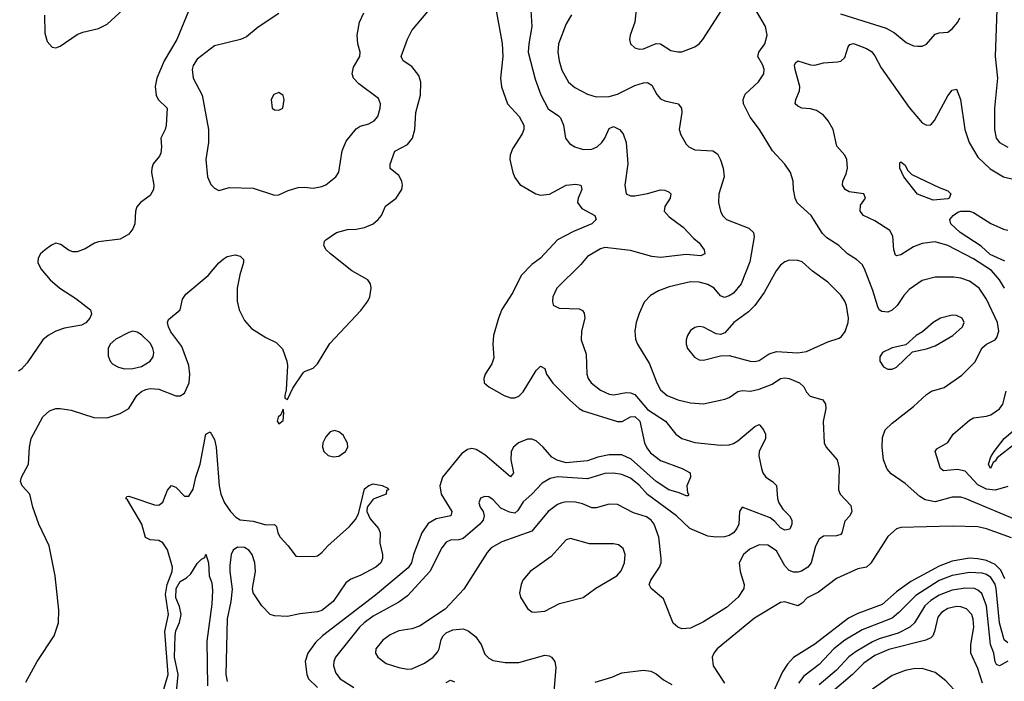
# Model space of a CAD drawing. Header units: inches. Extents: x 1682530 to 1839546, y 640742 to 791647.
# Tile 346 of 656: x 1721922 to 1726513, y 736498 to 739582. Entities that reach past the tile are written whole.
import ezdxf

# ---------------------------------------------------------------- set-up
doc = ezdxf.new("R2010")
doc.units = ezdxf.units.IN
doc.header["$MEASUREMENT"] = 0
doc.layers.add('B7723', color=7, linetype='Continuous')

msp = doc.modelspace()

# ---------------------------------------------------------------- linework, layer by layer
at = {"layer": 'B7723', "color": 5}
for points, elevation in [([(1722730, 739676.2), (1722654.7, 739490), (1722596.2, 739390), (1722561.8, 739310), (1722553.5, 739270), (1722558.4, 739230), (1722567.2, 739210), (1722609.4, 739169.4), (1722604.8, 739090), (1722600.2, 739070), (1722580.2, 739030), (1722583.2, 738990), (1722579.5, 738960.5), (1722573.5, 738946.5), (1722543.9, 738910), (1722537.8, 738890), (1722536.3, 738870), (1722547.6, 738810), (1722546.4, 738790), (1722530, 738762.7), (1722484.9, 738730), (1722468.7, 738710), (1722461.7, 738690), (1722458, 738630), (1722450, 738607.8), (1722430, 738582.6), (1722390, 738558.5), (1722290, 738546.6), (1722270, 738539.7), (1722226.6, 738513.4), (1722190, 738499.7), (1722170, 738500.5), (1722150, 738507.8), (1722113.4, 738533.4), (1722090, 738539.7), (1722070, 738531.3), (1722040.4, 738510), (1722019.3, 738490), (1722008, 738470), (1722006, 738450), (1722019.9, 738419.9), (1722063.8, 738370), (1722108.4, 738330), (1722183, 738283), (1722251.6, 738230), (1722256.2, 738210), (1722248.3, 738190), (1722230.5, 738169.5), (1722210, 738158.3), (1722130, 738144.6), (1722090.4, 738130), (1722054.4, 738110), (1722030, 738089.6), (1721956.9, 737983.1), (1721930, 737952.4), (1721915.9, 737944.1)], 620), ([(1721950, 736494), (1722004, 736590), (1722082.3, 736710), (1722103.5, 736770), (1722104, 736830), (1722087.2, 736990), (1722059.7, 737130), (1722010.8, 737230.8), (1721983.1, 737310), (1721969.8, 737370), (1721932.9, 737410), (1721926.3, 737430), (1721930.7, 737450), (1721962.8, 737510), (1721967.9, 737590), (1721975.5, 737630), (1722029.2, 737730.8), (1722060.4, 737759.6), (1722090, 737769.2), (1722110, 737770.2), (1722162, 737762), (1722267.4, 737727.4), (1722330, 737726.4), (1722390, 737746.2), (1722430, 737769.2), (1722468.3, 737830), (1722490, 737848.3), (1722510, 737858), (1722530, 737862.7), (1722570, 737860.4), (1722650, 737829.3), (1722670, 737828.4), (1722690, 737840.7), (1722711.7, 737890), (1722715.1, 737930), (1722710, 737969.6), (1722678.3, 738058.3), (1722627, 738127), (1722614.9, 738150), (1722610.5, 738170), (1722615.6, 738184.4), (1722670.5, 738229.5), (1722681, 738279), (1722697.2, 738302.8), (1722800.7, 738390), (1722850, 738449.2), (1722870, 738466.2), (1722890, 738478.4), (1722925.9, 738485.9), (1722950, 738480.2), (1722964.8, 738464.8), (1722965.5, 738450), (1722947.7, 738392.3), (1722935.3, 738330), (1722935.2, 738270), (1722945.5, 738230), (1722970, 738179.1), (1723002.6, 738142.6), (1723070, 738100.3), (1723118, 738078), (1723147.1, 738047.1), (1723168.2, 737990), (1723170.6, 737970), (1723164, 737856), (1723158, 737830), (1723158, 737818), (1723170, 737812), (1723195.6, 737864.4), (1723243.6, 737936.4), (1723250, 737942.8), (1723290, 737958), (1723310, 737978), (1723367.4, 738072.6), (1723513.2, 738226.8), (1723545.7, 738270), (1723555.1, 738290), (1723560.7, 738330), (1723557, 738350), (1723544.8, 738370), (1723470, 738411.9), (1723371.5, 738490), (1723351.6, 738510), (1723340.7, 738530), (1723341.6, 738538.4), (1723343.7, 738550), (1723350, 738556.3), (1723399, 738590), (1723450, 738604.6), (1723490, 738606.2), (1723530, 738614), (1723569.3, 738630.7), (1723593.3, 738650), (1723608.4, 738670), (1723627.9, 738712.1), (1723676.9, 738750), (1723704.4, 738790), (1723707.3, 738810), (1723703.9, 738830), (1723690, 738855.4), (1723649, 738889), (1723648.6, 738908.6), (1723671.3, 738968.7), (1723730, 739000.7), (1723752.7, 739030), (1723764.2, 739070), (1723768.3, 739150), (1723790.8, 739230), (1723792.5, 739290), (1723782.2, 739322.2), (1723750, 739363.2), (1723709.7, 739390), (1723700.8, 739410), (1723729.6, 739490.4), (1723750, 739531.5), (1723849.6, 739650)], 620), ([(1722036.7, 739603.3), (1722038.4, 739518.4), (1722050, 739481), (1722073.4, 739453.4), (1722090, 739450.6), (1722110, 739458.4), (1722190, 739512.2), (1722216.6, 739523.4), (1722290, 739540.4), (1722330, 739561.6), (1722404.7, 739630)], 620), ([(1723130, 739611.2), (1723033.4, 739546.6), (1722978.6, 739501.4), (1722951, 739490), (1722830, 739460.4), (1722750, 739397.6), (1722731.3, 739368.7), (1722726, 739350), (1722730.2, 739310), (1722773, 739230), (1722802.8, 739070), (1722802, 739010), (1722790.4, 738930), (1722797.1, 738850), (1722813.2, 738813.2), (1722830, 738796), (1722850, 738786), (1722900.1, 738799.9), (1723010, 738797.3), (1723110, 738763.6), (1723130, 738764.9), (1723174.1, 738785.9), (1723220.1, 738799.9), (1723250, 738801.7), (1723290, 738797), (1723330, 738804.2), (1723350, 738812.4), (1723396.2, 738850), (1723410, 738871.3), (1723424.7, 738970), (1723444.7, 739015.3), (1723490, 739073.7), (1723510, 739086), (1723550, 739097), (1723574, 739110), (1723591.2, 739130), (1723603, 739170), (1723603.6, 739190), (1723595.1, 739215.1), (1723502.7, 739282.7), (1723477.6, 739310), (1723472.4, 739330), (1723478.8, 739361.2), (1723508, 739410), (1723508.9, 739430), (1723497.8, 739470), (1723495.5, 739510), (1723506.1, 739570), (1723526.7, 739613.3)], 640), ([(1724138.4, 739650), (1724171.2, 739471.2), (1724175, 739410), (1724163.9, 739310), (1724169.2, 739269.2), (1724196, 739190), (1724251, 739130), (1724272, 739090), (1724272.2, 739070), (1724265.4, 739050), (1724220.2, 738979.8), (1724209.3, 738950), (1724207.7, 738930), (1724221.6, 738870), (1724230, 738846), (1724253.7, 738813.7), (1724328.2, 738770), (1724350, 738764.2), (1724391.9, 738768.1), (1724470, 738810.9), (1724515, 738815), (1724539.1, 738810), (1724542.6, 738790), (1724525.2, 738750), (1724523.2, 738730), (1724542.4, 738702.4), (1724603.1, 738670), (1724610.5, 738650), (1724590.3, 738630), (1724504.9, 738595.1), (1724430, 738556.5), (1724351, 738470), (1724310, 738440.6), (1724260.6, 738390), (1724220.6, 738310), (1724170, 738231), (1724155, 738190), (1724130.8, 738110), (1724128.7, 738070), (1724133.4, 738006.6), (1724122.8, 737977.2), (1724092.3, 737930), (1724085.6, 737910), (1724088, 737890), (1724108.7, 737870), (1724181.1, 737830), (1724210, 737819.4), (1724230, 737819), (1724250, 737826.8), (1724270, 737847.2), (1724330, 737947.4), (1724350, 737966.7), (1724370, 737955.5), (1724377.8, 737930), (1724407.8, 737887.8), (1724485, 737810), (1724530, 737770.1), (1724550, 737759), (1724710, 737708.5), (1724731.3, 737708.7), (1724770, 737730.1), (1724790, 737732.5), (1724812.8, 737710), (1724834.6, 737610), (1724845.9, 737585.9), (1724863.4, 737563.4), (1724910, 737528), (1725010.4, 737490), (1725048.2, 737470), (1725050.4, 737450), (1725033.2, 737410), (1725036.5, 737376.5), (1725042, 737370), (1725037.3, 737362.7), (1725030, 737362.4), (1724997.4, 737377.4), (1724948.8, 737390), (1724890, 737429.9), (1724773.8, 737533.8), (1724730, 737553), (1724670, 737553.5), (1724617.6, 737542.4), (1724570, 737525.8), (1724470, 737515.9), (1724428.6, 737528.6), (1724403.5, 737543.5), (1724363.5, 737590), (1724330, 737619.1), (1724310, 737627.1), (1724290, 737627.5), (1724247.9, 737610), (1724224.9, 737590), (1724213.3, 737570), (1724211.8, 737530), (1724224.7, 737470), (1724210, 737451.1), (1724090, 737553.3), (1724050, 737579.1), (1724030, 737583.4), (1724010, 737578.5), (1723982.3, 737557.7), (1723893.8, 737450), (1723880.5, 737410), (1723887.5, 737370), (1723937.2, 737290), (1723932.2, 737270), (1723864.3, 737255.7), (1723826.5, 737233.5), (1723797, 737190), (1723758.1, 737090), (1723748, 737050), (1723733.1, 737026.9), (1723580.4, 736899.6), (1723333.9, 736710), (1723301.5, 736678.5), (1723264.8, 736630), (1723253.6, 736590), (1723260.4, 736530), (1723268.4, 736510), (1723310.8, 736470)], 620), ([(1724303.5, 739650), (1724310.1, 739550), (1724295.7, 739470), (1724293.5, 739430), (1724324.9, 739304.9), (1724351.1, 739231.1), (1724386.3, 739166.3), (1724434.4, 739134.4), (1724443.8, 739123.8), (1724457.6, 739090), (1724466.9, 739030), (1724485.5, 739005.5), (1724510, 738989.2), (1724550, 738976.8), (1724590, 738978.8), (1724614.3, 738990), (1724636.8, 739010), (1724651, 739030), (1724670, 739074.6), (1724690, 739083.6), (1724718.7, 739070), (1724736.5, 739050), (1724749.3, 739009.3), (1724757.5, 738910), (1724744.2, 738810), (1724750.3, 738770.3), (1724770, 738760.2), (1724790, 738760.7), (1724850, 738771.8), (1724910, 738789.2), (1724930, 738788), (1724950, 738778), (1724958.7, 738770), (1724955.6, 738750), (1724929.5, 738710.5), (1724926.4, 738690), (1724950, 738663.5), (1725014.8, 738614.8), (1725063.3, 738563.3), (1725090, 738541.8), (1725112.7, 738510), (1725116.1, 738490), (1725098.1, 738481.9), (1725030, 738487.2), (1724910, 738473.8), (1724870, 738477.7), (1724770, 738505.7), (1724650, 738519.8), (1724630, 738513.7), (1724570, 738478.7), (1724538.9, 738441.1), (1724426.3, 738330), (1724407.6, 738290), (1724405.7, 738270), (1724410, 738251.3), (1724437, 738237), (1724530, 738234.3), (1724546.4, 738226.4), (1724554.2, 738214.2), (1724556.9, 738190), (1724541.3, 738130), (1724540.2, 738090), (1724563.7, 738023.7), (1724566, 737930), (1724572.4, 737910), (1724586.7, 737890), (1724630, 737855), (1724670, 737835.8), (1724692.8, 737832.8), (1724750, 737844.5), (1724770, 737843.3), (1724790, 737834.8), (1724850, 737764.9), (1724933.5, 737710), (1724981.3, 737650), (1725008.7, 737630), (1725070, 737611.8), (1725190, 737598.5), (1725230, 737601), (1725250, 737606.7), (1725270, 737619.2), (1725350, 737686), (1725370, 737694.9), (1725372.6, 737692.6), (1725390, 737670.5), (1725399, 737650), (1725399.6, 737630), (1725369.4, 737570), (1725368.6, 737548.6), (1725380.2, 737490), (1725386.5, 737470), (1725401.7, 737450), (1725432.2, 737430), (1725450.2, 737410.2), (1725455, 737350), (1725461, 737330), (1725480.4, 737300.4), (1725511.3, 737270), (1725522, 737250), (1725522.3, 737230), (1725513.3, 737206.7), (1725490, 737202.2), (1725470, 737213.2), (1725443.2, 737243.2), (1725420.6, 737260.6), (1725290, 737309.4), (1725277.6, 737290), (1725275.4, 737230), (1725266.5, 737210), (1725249.5, 737190), (1725230, 737177.5), (1725208.9, 737171.1), (1725169.3, 737169.3), (1725130, 737175.3), (1725046.9, 737210), (1724983.9, 737270), (1724849.4, 737369.4), (1724810, 737412), (1724770, 737445.4), (1724730, 737461.6), (1724690, 737468.2), (1724650, 737467), (1724570, 737442), (1724430, 737451.7), (1724396, 737444), (1724358.6, 737421.4), (1724310.1, 737369.9), (1724270, 737335.4), (1724245.1, 737294.9), (1724230, 737282.4), (1724205.8, 737285.8), (1724165.6, 737305.6), (1724130, 737343.6), (1724110, 737358.3), (1724090, 737358.9), (1724070, 737351.2), (1724062.7, 737330), (1724069.2, 737310), (1724082.7, 737290), (1724087.2, 737270), (1724082.2, 737250), (1724067.1, 737230), (1723990, 737164.2), (1723970, 737157), (1723930, 737155.7), (1723910, 737146.9), (1723890, 737119.7), (1723835, 737010), (1723730, 736896.5), (1723690, 736866.9), (1723570, 736801.5), (1723527.3, 736770), (1723506, 736750), (1723394.5, 736610), (1723386.4, 736590), (1723384.6, 736570), (1723395.7, 736535.7), (1723416.9, 736510), (1723480.2, 736470)], 640), ([(1724495.1, 739604.9), (1724470, 739563), (1724434.6, 739470), (1724430.9, 739430), (1724436.6, 739390), (1724450, 739346.7), (1724481.3, 739290), (1724510, 739266.5), (1724570, 739234.4), (1724610, 739222.8), (1724670, 739223.8), (1724710, 739234.6), (1724790, 739275.3), (1724830, 739288.3), (1724850, 739289.1), (1724870, 739276.5), (1724892.5, 739232.5), (1724910, 739213.6), (1724930, 739203.5), (1724992.4, 739190), (1725007.2, 739170), (1725009.1, 739150), (1724996.9, 739070), (1725004.7, 739044.7), (1725030, 739002), (1725042, 738990), (1725070, 738975.3), (1725154, 738970), (1725175.9, 738955.9), (1725189.3, 738929.3), (1725202.7, 738890), (1725206.3, 738850), (1725181.5, 738770), (1725179.6, 738730), (1725188.9, 738690), (1725198.3, 738670), (1725218.3, 738650), (1725321.6, 738610), (1725343.7, 738590), (1725346, 738570), (1725326.3, 738453.7), (1725286.5, 738350), (1725250, 738307), (1725230, 738294.3), (1725207.8, 738287.8), (1725190, 738294.8), (1725160.3, 738330), (1725130, 738347.6), (1725090, 738358), (1725050, 738360.7), (1724950, 738336.2), (1724901.3, 738318.7), (1724862.9, 738297.1), (1724834.3, 738265.7), (1724810, 738212.7), (1724796.9, 738170), (1724790.3, 738130), (1724793, 738093), (1724802, 738070), (1724858.3, 737978.3), (1724892, 737890), (1724910, 737857.4), (1724940.3, 737830), (1724990.7, 737810.7), (1725050, 737795.9), (1725110, 737791.8), (1725210, 737813.2), (1725230, 737820.7), (1725270.6, 737849.4), (1725290, 737853), (1725330, 737850.1), (1725370, 737859.1), (1725430, 737883.5), (1725470, 737910.2), (1725490, 737912.9), (1725510, 737909.4), (1725558, 737890), (1725577.7, 737870), (1725590, 737845.5), (1725607, 737827), (1725666.8, 737810), (1725679.5, 737790), (1725680.3, 737770), (1725668.5, 737708.5), (1725672.4, 737610), (1725682.4, 737590), (1725734.4, 737530), (1725743.1, 737490), (1725739.3, 737390), (1725748, 737370), (1725797.3, 737317.3), (1725802, 737290), (1725792.2, 737270), (1725770, 737244.5), (1725755.6, 737190), (1725750, 737183), (1725730, 737175.8), (1725670, 737174.8), (1725650, 737161), (1725631.9, 737128.1), (1725612.3, 737050), (1725596.9, 737030), (1725567.7, 737012.3), (1725550, 737006.5), (1725530, 737006.7), (1725510, 737015.2), (1725490, 737036.5), (1725450, 737106), (1725410, 737132.9), (1725370, 737133.8), (1725326.3, 737113.7), (1725297.6, 737090), (1725277.1, 737050), (1725280.6, 737010), (1725299.7, 736950), (1725298.5, 736930), (1725271.8, 736890), (1725217.6, 736842.4), (1725110, 736775), (1725050, 736746.2), (1725010, 736742.7), (1724990, 736751.2), (1724969, 736769), (1724923.3, 736883.3), (1724866, 736930), (1724857.3, 736950), (1724865, 736970), (1724904.6, 737030), (1724912.5, 737050), (1724913.5, 737070), (1724901.4, 737170), (1724880.6, 737230), (1724867, 737250), (1724844.7, 737264.7), (1724784.1, 737284.1), (1724710, 737321.6), (1724670, 737324.4), (1724610, 737307.3), (1724590, 737307.3), (1724545.7, 737325.7), (1724513.5, 737333.5), (1724470, 737334.9), (1724450, 737330.5), (1724430, 737321.9), (1724385.5, 737290), (1724310, 737197.7), (1724170, 737148.4), (1724120.4, 737119.6), (1724101.9, 737098.1), (1723992.4, 736927.6), (1723906.3, 736833.7), (1723785.5, 736754.5), (1723750, 736742.5), (1723690, 736733), (1723650, 736714.4), (1723614.9, 736690), (1723582.4, 736650), (1723580.4, 736630), (1723592.2, 736610), (1723630, 736581.7), (1723690, 736562.6), (1723730, 736555.3), (1723750, 736556.5), (1723810, 736583.5), (1723850, 736611.4), (1723870, 736634.4), (1723878.2, 736650), (1723887.4, 736692.6), (1723896.3, 736710), (1723910, 736723.7), (1723941.1, 736738.9), (1723990, 736742.6), (1724013.7, 736733.7), (1724047.8, 736707.8), (1724074.3, 736670), (1724090, 736625.3), (1724110, 736605.5), (1724130, 736595.5), (1724186.2, 736586.2), (1724250, 736586), (1724370, 736619.6), (1724390, 736617), (1724402, 736610), (1724416.5, 736590), (1724421.6, 736561.6), (1724413.1, 736450)], 660), ([(1724796.9, 739630), (1724790.2, 739569.8), (1724768.2, 739510), (1724766, 739490), (1724770.6, 739470), (1724790, 739450.6), (1724810, 739444.2), (1724830, 739446), (1724890, 739470.3), (1724910, 739468.7), (1724958.8, 739438.8), (1724990, 739431.4), (1725010, 739432.6), (1725070, 739454.9), (1725090.5, 739469.5), (1725107.3, 739490), (1725195, 739625)], 680), ([(1726590, 737241.9), (1726330, 737350.6), (1726310, 737356.2), (1726270, 737356.8), (1726190, 737334.1), (1726143.5, 737343.5), (1726119.3, 737359.3), (1726050, 737419.8), (1725985.5, 737465.5), (1725966.2, 737486.2), (1725949.7, 737530), (1725942.8, 737590), (1725944.7, 737635.3), (1725958, 737670), (1725990, 737702), (1726090, 737778.9), (1726150, 737835.6), (1726173.2, 737850), (1726232.8, 737867.2), (1726315.2, 737924.8), (1726374.9, 737985.1), (1726410, 738052.1), (1726430, 738070.1), (1726469.7, 738090), (1726478.9, 738101.1), (1726486.9, 738130), (1726481.5, 738170), (1726430, 738279.8), (1726395.7, 738330), (1726350, 738362.9), (1726310, 738377.7), (1726277.6, 738382.4), (1726190, 738382.4), (1726130, 738365.6), (1726070, 738324.8), (1726044.1, 738295.9), (1726012.8, 738250), (1725990, 738227.3), (1725970, 738218), (1725942, 738222), (1725929.9, 738229.9), (1725923.1, 738243.1), (1725899.6, 738319.6), (1725861.4, 738421.4), (1725850, 738440.5), (1725824.5, 738464.5), (1725781.7, 738490), (1725742, 738530), (1725685.9, 738565.9), (1725664.8, 738584.8), (1725612.3, 738670), (1725547.9, 738727.9), (1725537.6, 738750), (1725529.7, 738790), (1725528.3, 738830), (1725515.4, 738870), (1725488.9, 738908.9), (1725432.6, 738970), (1725372.1, 739070), (1725327.3, 739127.3), (1725297.1, 739190), (1725294.8, 739210), (1725304.6, 739235.4), (1725367.4, 739292.6), (1725391.9, 739330), (1725393.6, 739350), (1725386.8, 739370), (1725363.8, 739410), (1725367.8, 739430), (1725396.7, 739470), (1725407.5, 739510), (1725399.3, 739550), (1725353.6, 739630)], 660), ([(1725748.6, 739608.6), (1725961.9, 739541.9), (1726000.5, 739520.5), (1726055.6, 739475.6), (1726090, 739460.8), (1726110, 739457.7), (1726130, 739458.9), (1726150, 739468.5), (1726190, 739514.4), (1726210, 739520.7), (1726250, 739524), (1726270, 739539.5), (1726295.6, 739570), (1726306, 739590)], 660), ([(1726478.5, 739630), (1726470.2, 739410.2), (1726481.5, 739310), (1726467.2, 739170), (1726467, 739070), (1726475.3, 739030), (1726491.2, 739010), (1726530, 738987.5)], 660), ([(1726514.2, 738330), (1726490.4, 738370), (1726452.8, 738412.8), (1726370, 738467.6), (1726250, 738528.8), (1726190, 738545.9), (1726130, 738538.7), (1726090, 738522.8), (1726030, 738485.3), (1726010, 738480.5), (1726004.9, 738484.9), (1725997.7, 738510), (1725993, 738573), (1725979.4, 738599.4), (1725910, 738644.4), (1725857, 738670), (1725840.5, 738690), (1725843.1, 738716.9), (1725865.2, 738750), (1725858, 738770), (1725790, 738779.1), (1725770.8, 738790.8), (1725758.5, 738810), (1725760.4, 738830), (1725775.9, 738864.1), (1725782.2, 738890), (1725778.6, 738930), (1725769.8, 738950), (1725732, 738992), (1725715.4, 739070), (1725692.4, 739110), (1725670, 739136.8), (1725638, 739158), (1725610, 739166.3), (1725569, 739170), (1725550, 739178.4), (1725538.4, 739190), (1725540.5, 739210), (1725557.7, 739250), (1725559.2, 739270), (1725537.6, 739350), (1725535.1, 739370), (1725538.9, 739381.1), (1725550, 739390.4), (1725610, 739372.2), (1725630, 739370.4), (1725670, 739380.5), (1725734.9, 739385.1), (1725751.1, 739388.9), (1725770, 739404.9), (1725784.9, 739455.1), (1725793.3, 739466.7), (1725810, 739470.2), (1725870, 739447.5), (1725893.3, 739433.3), (1725910, 739413.1), (1725938.2, 739358.2), (1726070, 739172.9), (1726130, 739101.1), (1726150, 739090.3), (1726170, 739092), (1726188.2, 739111.8), (1726250, 739226.7), (1726270, 739253), (1726290, 739257.3), (1726309.3, 739209.3), (1726329.3, 739070.7), (1726349.5, 739010), (1726390, 738941.2), (1726446.4, 738886.4), (1726509.1, 738849.1), (1726593, 738830)], 640), ([(1726516.2, 738456.2), (1726447.6, 738487.6), (1726405.7, 738525.7), (1726306.9, 738590), (1726263.5, 738630), (1726258.4, 738650), (1726275.3, 738670), (1726295.8, 738684.2), (1726310, 738690.1), (1726350.5, 738690), (1726370, 738682.9), (1726450, 738631.4), (1726510, 738606), (1726530, 738600.2)], 620), ([(1726530, 737406.4), (1726470.5, 737389.5), (1726430, 737393.7), (1726390, 737414.4), (1726330, 737477.9), (1726294.6, 737485.4), (1726230, 737478.8), (1726215.1, 737490), (1726191.3, 737568.7), (1726198.2, 737581.8), (1726249.1, 737610.9), (1726274.2, 737650), (1726350, 737715.4), (1726370, 737726.2), (1726430, 737733.7), (1726450, 737740.6), (1726490, 737768.3), (1726506, 737790), (1726522, 737850)], 640), ([(1722590, 736445.4), (1722614, 736530), (1722598.7, 736730), (1722615.1, 736810), (1722602.2, 736902.2), (1722610, 736950), (1722633.1, 737010), (1722634.7, 737030), (1722611.5, 737111.5), (1722590, 737143.7), (1722570, 737155), (1722530, 737158.3), (1722508.1, 737168.1), (1722491, 737230), (1722424.2, 737344.2), (1722416.2, 737350), (1722420.8, 737359.2), (1722430, 737361.3), (1722450, 737355.5), (1722550, 737320.2), (1722570, 737319.7), (1722590, 737333.4), (1722611.4, 737388.6), (1722630, 737410.3), (1722650, 737402.7), (1722690, 737360.9), (1722710, 737361.7), (1722730, 737393), (1722743.1, 737450), (1722764.1, 737510), (1722789.2, 737650.8), (1722810, 737660.2), (1722830, 737625.7), (1722838.1, 737590), (1722851.9, 737410), (1722859.7, 737370), (1722876.6, 737330), (1722905.5, 737290), (1722930, 737263.8), (1722950.4, 737250.4), (1723010, 737244.4), (1723070, 737227.2), (1723110, 737229.2), (1723119.4, 737219.4), (1723126, 737190), (1723136.6, 737170), (1723174.4, 737130), (1723210, 737080.9), (1723290, 737079.5), (1723310, 737082.4), (1723330, 737098.4), (1723358.7, 737130), (1723459.8, 737220.2), (1723488.2, 737251.8), (1723501.6, 737278.4), (1723530, 737395.5), (1723550, 737410.7), (1723570, 737418), (1723611.6, 737411.6), (1723638, 737398), (1723642, 737390), (1723632.8, 737387.2), (1723630, 737369.7), (1723570, 737347.1), (1723541.5, 737310), (1723540.2, 737290), (1723555.6, 737255.6), (1723594.2, 737210), (1723603.3, 737190), (1723601.7, 737141.7), (1723612.9, 737090), (1723613, 737070), (1723605.9, 737050), (1723582, 737030), (1723510, 736991.2), (1723466.5, 736973.5), (1723443.2, 736956.8), (1723383.1, 736870), (1723330, 736828.6), (1723310, 736822), (1723227.6, 736812.4), (1723170, 736800.4), (1723110, 736803.8), (1723089, 736809), (1723051.6, 736850), (1723011.2, 736910), (1723007.9, 736930), (1723021.8, 737010), (1723018.3, 737050), (1723005.7, 737090), (1722990, 737109.9), (1722970, 737121.6), (1722936.7, 737123.3), (1722916.6, 737110), (1722908.1, 737090), (1722902.3, 737037.7), (1722901.7, 737010), (1722911.8, 736928.2), (1722906, 736870), (1722889.2, 736790), (1722883.4, 736530), (1722890, 736497)], 580), ([(1726558.8, 737601.2), (1726480.4, 737539.6), (1726470, 737523.5), (1726461.4, 737518.6), (1726449, 737490), (1726438.7, 737510), (1726450, 737544), (1726465.4, 737570), (1726511.7, 737630), (1726554.1, 737665.9)], 620), ([(1726546.2, 737166.2), (1726430, 737209.4), (1726390, 737218), (1726270, 737221.2), (1726030, 737215.5), (1726010, 737208.6), (1725970, 737173.5), (1725890, 737048.2), (1725870, 737030.6), (1725830, 737021.7), (1725730, 736977.5), (1725647, 736913), (1725593.5, 736886.5), (1725570, 736862.2), (1725550.6, 736849.4), (1725490, 736869), (1725470, 736865), (1725348, 736792), (1725174.7, 736650), (1725158.6, 736630), (1725151.2, 736610), (1725155.2, 736570), (1725207.8, 736490)], 680), ([(1722644.4, 736350), (1722661.5, 736530), (1722643.7, 736610), (1722647, 736710), (1722650, 736732.7), (1722667.4, 736772.6), (1722674.5, 736810), (1722666.6, 736846.6), (1722650, 736887.8), (1722650.7, 736930), (1722670, 736963), (1722699.3, 736980.8), (1722720.1, 736999.9), (1722750, 737046.8), (1722770, 737066.8), (1722785.2, 737074.8), (1722790, 737090.5), (1722802, 737050), (1722806, 736990), (1722817.2, 736957.2), (1722820.9, 736920.9), (1722817.1, 736857.1), (1722794.4, 736685.6), (1722797.4, 736477.4)], 560), ([(1726515.9, 736975.9), (1726496.3, 737016.3), (1726470, 737042.1), (1726430, 737061), (1726390, 737069.6), (1726350, 737072), (1726270, 737058.3), (1726210, 737035.2), (1726076.5, 736963.5), (1726010, 736915.9), (1725943.7, 736856.3), (1725830, 736815), (1725786.8, 736793.2), (1725630, 736671.6), (1725530, 736609), (1725501.6, 736578.4), (1725478.1, 736541.9), (1725417.5, 736410)], 720), ([(1726530, 736676.9), (1726511.9, 736691.9), (1726490.5, 736770.5), (1726475.6, 736930), (1726470, 736950.6), (1726450, 736982.1), (1726430, 736996.6), (1726410, 737002.8), (1726350, 737004.7), (1726270, 736991.8), (1726210, 736967.7), (1726101.2, 736898.8), (1726021.6, 736818.4), (1725990, 736793.2), (1725850, 736738.9), (1725770, 736690.4), (1725718.2, 736650), (1725650, 736576), (1725578.4, 736521.6), (1725552.8, 736490)], 740), ([(1726530, 736592.8), (1726490, 736569.9), (1726476.9, 736576.9), (1726470, 736589.6), (1726464.2, 736630), (1726449.1, 736670), (1726430, 736849.6), (1726407.5, 736907.5), (1726390, 736923.6), (1726374, 736930), (1726332.3, 736932.3), (1726270, 736922.7), (1726210, 736899.1), (1726170, 736874.7), (1726142.3, 736850), (1726094.8, 736770), (1726073.2, 736750), (1726018.1, 736721.9), (1725930, 736695.5), (1725898.4, 736681.6), (1725822.3, 736637.7), (1725787.9, 736612.1), (1725730.1, 736550), (1725650, 736482.5)], 760), ([(1726411.6, 736490), (1726390, 736558), (1726357.5, 736630), (1726356.6, 736670), (1726370.3, 736750.3), (1726368.5, 736788.5), (1726360.9, 736810), (1726336.3, 736836.3), (1726310, 736846.1), (1726290, 736847.2), (1726250, 736837.5), (1726220.7, 736819.3), (1726202.5, 736797.5), (1726188, 736730), (1726179.1, 736710), (1726170, 736701.5), (1726147.2, 736690), (1725974.3, 736645.7), (1725910, 736618.1), (1725857.7, 736582.3), (1725805.3, 736530), (1725710, 736449.9)], 780), ([(1724605.5, 736494.5), (1724682.9, 736517.1), (1724730, 736537), (1724830, 736550.4), (1724864.8, 736544.8), (1724890, 736532.4), (1724924.4, 736504.4), (1724963.4, 736483.4)], 660), ([(1726298.5, 736438.5), (1726240.6, 736500.6), (1726190, 736539.8), (1726130, 736557.6), (1726090, 736556.6), (1726050, 736549.3), (1725990, 736525.9), (1725899.1, 736460.9)], 820), ([(1723910, 736492.7), (1723930, 736503.6), (1723950, 736496)], 640)]:
    msp.add_lwpolyline(points, dxfattribs=dict(at, elevation=elevation))
for points, elevation in [([(1723130, 739242), (1723107.3, 739232.7), (1723094.8, 739210), (1723098.8, 739170), (1723110, 739162), (1723130, 739160.5), (1723149, 739170), (1723155.1, 739210), (1723150, 739228)], 660), ([(1726181.3, 738741.3), (1726109, 738769), (1726044.4, 738850), (1726025.4, 738890), (1726025.6, 738914.4), (1726030, 738918.8), (1726050, 738904), (1726061.3, 738881.3), (1726081.1, 738861.1), (1726210, 738799.2), (1726250, 738784.4), (1726263.1, 738770), (1726255.3, 738750), (1726250, 738747.2)], 620), ([(1725510, 738460.3), (1725490, 738453.6), (1725470, 738438.2), (1725449.2, 738410.8), (1725392.8, 738310), (1725350, 738249.8), (1725320, 738220), (1725252.2, 738170), (1725210, 738121.7), (1725190, 738114.8), (1725170, 738117.3), (1725110, 738148.2), (1725090, 738152.4), (1725070, 738147.6), (1725050, 738134), (1725035.3, 738110), (1725028.9, 738090), (1725028.8, 738070), (1725036.4, 738050), (1725068.3, 738008.3), (1725090, 737995.8), (1725110, 737995.3), (1725190, 738014.6), (1725230, 738016.9), (1725327.3, 737990), (1725350, 737988.1), (1725370, 737993.4), (1725415.8, 738024.2), (1725450, 738035.8), (1725550, 738028.8), (1725590, 738035), (1725690, 738079.7), (1725742.7, 738097.3), (1725754.2, 738105.8), (1725770.8, 738129.2), (1725785.6, 738170), (1725786.2, 738190), (1725777.2, 738250), (1725769.1, 738270), (1725750, 738298), (1725690, 738358.2), (1725618, 738410), (1725570, 738453.1), (1725550, 738459.8)], 680), ([(1726270, 738205.1), (1726215.5, 738190), (1726182, 738170), (1726132.3, 738127.7), (1726101.6, 738110), (1726054, 738066), (1725990, 738052.4), (1725945.5, 738030), (1725933, 738010), (1725932.7, 737990), (1725950, 737963.8), (1725970, 737952.4), (1725990, 737952.4), (1726010, 737962), (1726085.6, 738034.4), (1726150, 738047.7), (1726190, 738061.5), (1726272.4, 738110), (1726317.6, 738150), (1726325.7, 738170), (1726315.8, 738190), (1726290, 738203.9)], 680), ([(1722450, 738129.8), (1722430, 738124), (1722370, 738093.3), (1722344.2, 738070), (1722334.6, 738050), (1722334.5, 738014.5), (1722343.6, 737990), (1722355.8, 737975.8), (1722381.8, 737961.8), (1722410, 737955.3), (1722450, 737955.5), (1722490, 737964.7), (1722529.8, 737990), (1722543.7, 738010), (1722547.2, 738030), (1722543.2, 738050), (1722532, 738072), (1722490, 738113.8), (1722470, 738125.6)], 640), ([(1723150, 737766), (1723139.8, 737740.2), (1723127.3, 737730), (1723122.8, 737710), (1723130, 737698), (1723150, 737714), (1723154, 737750)], 620), ([(1723390, 737666.6), (1723370, 737660.5), (1723350, 737638.4), (1723336, 737610), (1723333.4, 737590), (1723340.3, 737570), (1723360.7, 737550), (1723384.8, 737544.8), (1723410, 737547.6), (1723441.4, 737570), (1723451.8, 737590), (1723450, 737608.7), (1723430, 737644.7), (1723410, 737661.1)], 620), ([(1724490, 737163.5), (1724470, 737156.9), (1724400.8, 737079.2), (1724302.4, 737010), (1724268.5, 736970), (1724259.5, 736950), (1724252.2, 736910), (1724257, 736890), (1724290, 736838), (1724310, 736822.4), (1724320.6, 736820.6), (1724370, 736825.5), (1724439.6, 736860.4), (1724550, 736889), (1724608.3, 736931.7), (1724706.6, 736990), (1724726.6, 737013.4), (1724741.7, 737050), (1724745.2, 737090), (1724736.5, 737116.5), (1724713.9, 737133.9), (1724690, 737139.4), (1724579.4, 737139.4)], 680)]:
    msp.add_lwpolyline(points, close=True, dxfattribs=dict(at, elevation=elevation))

doc.saveas('drawing.dxf')
